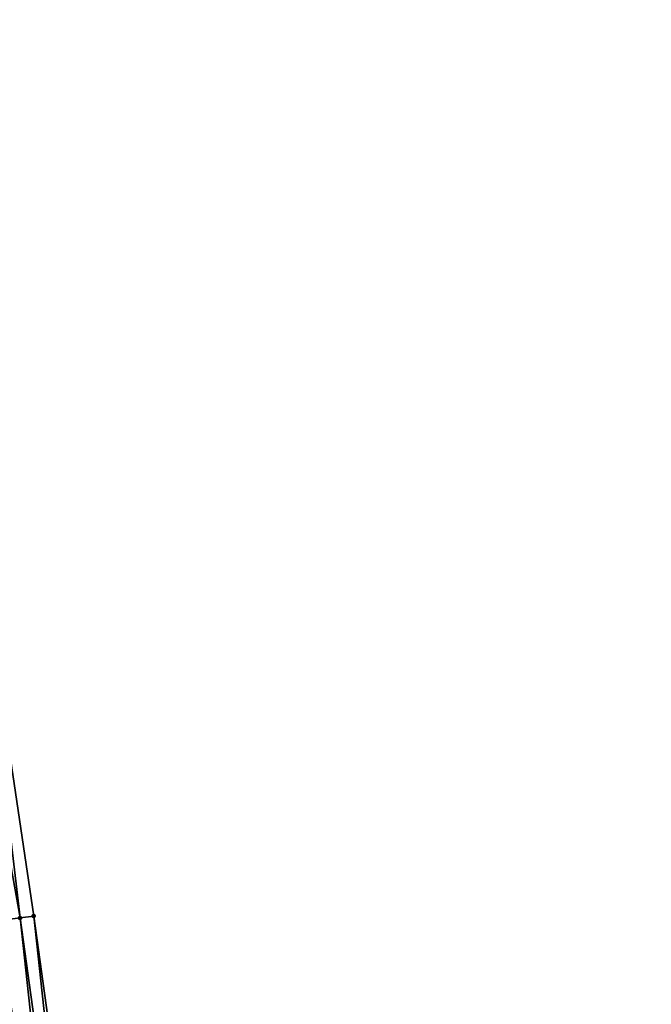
# Model space of a CAD drawing. Header units: feet. Extents: x 2004186 to 2014793, y 836912 to 864902.
# Tile 304 of 656: x 2010724 to 2010751, y 846642 to 846685. Entities that reach past the tile are written whole.
import ezdxf

# ---------------------------------------------------------------- set-up
doc = ezdxf.new("R2010")
doc.units = ezdxf.units.FT
doc.header["$LTSCALE"] = 100
doc.header["$MEASUREMENT"] = 0
doc.layers.add('I-77 SB_MM21-27-Surface-Border', color=7, linetype='Continuous')
doc.layers.add('I-77 SB_MM21-27-Surface-TIN', color=7, linetype='Continuous')
doc.layers.add('Road Shots', color=4, linetype='Continuous', lineweight=200)
doc.layers.add('Road X-Section', color=30, linetype='Continuous', lineweight=13)

msp = doc.modelspace()

# ---------------------------------------------------------------- linework, layer by layer
at = {"layer": 'I-77 SB_MM21-27-Surface-Border', "color": 3, "linetype": 'ByBlock', "lineweight": -2}
msp.add_polyline3d([(2010719.312135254, 846685.2879506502, 434.7076173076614), (2010721.660792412, 846665.4255960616, 434.6020388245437), (2010724.604577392, 846645.6395493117, 434.5214249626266), (2010727.350005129, 846625.8279209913, 434.4675148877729), (2010729.851073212, 846605.7127080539, 434.3897048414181), (2010732.107943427, 846585.8406421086, 434.3027260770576), (2010734.364810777, 846565.968601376, 434.210275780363), (2010736.422944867, 846546.0740862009, 434.0973871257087), (2010738.851227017, 846521.7817855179, 433.9343033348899), (2010741.00522275, 846501.7516160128, 433.7713409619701), (2010743.26886303, 846481.8784288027, 433.6327471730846), (2010745.134406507, 846461.9662307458, 433.4748969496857), (2010746.988906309, 846442.0297828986, 433.3554525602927), (2010748.133269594, 846421.8440917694, 433.18541255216), (2010748.753034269, 846401.8292767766, 433.0085829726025), (2010750.170162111, 846381.8793619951, 432.8382511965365), (2010751.366102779, 846361.8719435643, 432.6467753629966)], dxfattribs=at)
at = {"layer": 'I-77 SB_MM21-27-Surface-TIN', "color": 128, "linetype": 'ByBlock', "lineweight": -2}
for points in [[(2010720.470538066, 846665.2729702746, 434.5544973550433), (2010724.00945251, 846645.5632185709, 434.5019407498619), (2010721.660792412, 846665.4255960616, 434.6020388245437)], [(2010720.470538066, 846665.2729702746, 434.5544973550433), (2010723.017574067, 846645.4360290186, 434.4626592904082), (2010724.00945251, 846645.5632185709, 434.5019407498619)], [(2010721.660792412, 846665.4255960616, 434.6020388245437), (2010724.00945251, 846645.5632185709, 434.5019407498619), (2010724.604577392, 846645.6395493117, 434.5214249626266)], [(2010724.00945251, 846645.5632185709, 434.5019407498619), (2010723.017574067, 846645.4360290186, 434.4626592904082), (2010726.159753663, 846625.6752727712, 434.425359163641)], [(2010724.00945251, 846645.5632185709, 434.5019407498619), (2010726.754878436, 846625.7516043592, 434.4446412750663), (2010724.604577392, 846645.6395493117, 434.5214249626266)], [(2010724.00945251, 846645.5632185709, 434.5019407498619), (2010726.159753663, 846625.6752727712, 434.425359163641), (2010726.754878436, 846625.7516043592, 434.4446412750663)], [(2010724.604577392, 846645.6395493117, 434.5214249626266), (2010726.754878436, 846625.7516043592, 434.4446412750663), (2010727.350005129, 846625.8279209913, 434.4675148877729)], [(2010723.017574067, 846645.4360290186, 434.4626592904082), (2010722.025697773, 846645.3088227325, 434.4273963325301), (2010724.771126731, 846625.4971849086, 434.3757625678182)], [(2010722.025697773, 846645.3088227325, 434.4273963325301), (2010723.977623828, 846625.3954344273, 434.3440569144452), (2010724.771126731, 846625.4971849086, 434.3757625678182)], [(2010723.017574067, 846645.4360290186, 434.4626592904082), (2010724.771126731, 846625.4971849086, 434.3757625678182), (2010726.159753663, 846625.6752727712, 434.425359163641)]]:
    msp.add_3dface(points, dxfattribs=at)
at = {"layer": 'Road Shots', "lineweight": 100}
for p in [(2010724.00945251, 846645.5632185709, 434.5019407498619), (2010724.604577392, 846645.6395493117, 434.5214249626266)]:
    msp.add_point(p, dxfattribs=at)
at = {"layer": 'Road X-Section', "extrusion": (-0.1273520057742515, 0.9918486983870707, 0.004198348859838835), "elevation": 583676.3884020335, "flags": 128}
msp.add_lwpolyline([(-2102127.528932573, -2017.759581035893), (-2102128.928932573, -2017.699555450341), (-2102130.728932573, -2017.614870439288), (-2102132.328932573, -2017.538648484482), (-2102133.528932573, -2017.486241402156), (-2102134.928932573, -2017.432205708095), (-2102137.328932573, -2017.347194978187), (-2102138.728932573, -2017.299747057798), (-2102140.128932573, -2017.244251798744), (-2102141.728932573, -2017.180403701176), (-2102142.928932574, -2017.134385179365), (-2102144.128932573, -2017.084987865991), (-2102145.128932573, -2017.046230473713), (-2102145.728932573, -2017.021335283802), (-2102146.328932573, -2017.003413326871), (-2102147.328932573, -2016.975861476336), (-2102148.928932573, -2016.920496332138), (-2102152.328932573, -2016.812040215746), (-2102153.328932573, -2016.772710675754), (-2102155.328932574, -2016.687595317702), (-2102156.128932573, -2016.659068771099), (-2102157.328932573, -2016.622104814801), (-2102158.928932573, -2016.564504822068), (-2102161.328932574, -2016.465707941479), (-2102162.528932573, -2016.423127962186), (-2102163.328932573, -2016.390516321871), (-2102164.728932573, -2016.344280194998), (-2102165.528932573, -2016.317645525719), (-2102166.728932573, -2016.270113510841), (-2102167.528932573, -2016.234715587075), (-2102168.128932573, -2016.215306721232), (-2102168.928932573, -2016.193265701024), (-2102170.328932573, -2016.146213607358), (-2102171.328932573, -2016.11366235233), (-2102172.528932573, -2016.067471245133), (-2102173.528932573, -2016.032207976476), (-2102174.528932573, -2015.992926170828), (-2102175.128932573, -2015.973441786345)], dxfattribs=at)

doc.saveas('drawing.dxf')
